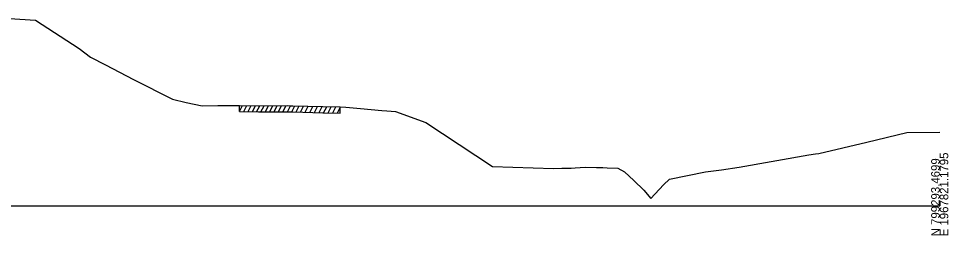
# Model space of a CAD drawing. Extents: x 1017 to 19997, y -1947 to 50737.
# Drawn here: x 14898.2 to 15202.8, y 17490.3 to 17561.4 of the extents above; entities that cross this region are included whole.
import ezdxf

# ---------------------------------------------------------------- set-up
doc = ezdxf.new("R2010")
doc.units = 0
for name, color, linetype in [('RD_GPK_XS_Cell', 7, 'Continuous'), ('RD_XS_ExGround', 7, 'Continuous'), ('RD_XS_ExPaveRet', 7, 'Continuous')]:
    doc.layers.add(name, color=color, linetype=linetype)

msp = doc.modelspace()

# ---------------------------------------------------------------- linework, layer by layer
at = {"layer": 'RD_GPK_XS_Cell'}
msp.add_line((14600, 17500), (15200, 17500), dxfattribs=at)
at = {"layer": 'RD_XS_ExGround'}
msp.add_lwpolyline([(14895.28, 17561.42), (14903.82, 17560.85), (14918.08, 17551.6), (14921.82, 17548.76), (14926.77, 17546.24), (14935.91, 17541.47), (14948.71, 17534.97), (14953.18, 17533.95), (14958.33, 17532.78), (14963.52, 17532.9), (14966.05, 17532.95), (14970.57, 17532.95), (14976.81, 17532.86), (14986.43, 17532.89), (14987.18, 17532.85), (14988.1, 17532.83), (14997.96, 17532.54), (15003.63, 17532.45), (15005.45, 17532.33), (15010.25, 17531.89), (15017.25, 17531.29), (15018.93, 17531.13), (15021.68, 17530.94), (15031.6, 17527.35), (15053.54, 17512.89), (15073.52, 17512.29), (15076.24, 17512.36), (15078.16, 17512.35), (15079.29, 17512.39), (15080.53, 17512.51), (15083.9, 17512.69), (15087.59, 17512.53), (15089.63, 17512.56), (15091.05, 17512.51), (15094.6, 17512.36), (15096.75, 17511.19), (15099.77, 17508.35), (15103.08, 17505.11), (15105.39, 17502.42), (15109.55, 17506.91), (15111.45, 17508.81), (15123.32, 17511.16), (15128.47, 17511.85), (15134.28, 17512.68), (15157.08, 17516.75), (15159.28, 17517.05), (15160.34, 17517.17), (15176.11, 17520.94), (15189.2, 17524.09), (15200, 17524.17)], dxfattribs=at)
at = {"layer": 'RD_XS_ExPaveRet'}
for p, q in [((14970.57, 17530.95), (14970.57, 17532.95)), ((14970.57, 17530.95), (14971.57, 17532.94)), ((14971.99, 17530.93), (14972.98, 17532.92)), ((14973.4, 17530.91), (14974.4, 17532.89)), ((14974.82, 17530.89), (14975.81, 17532.87)), ((14976.23, 17530.87), (14977.23, 17532.86)), ((14977.65, 17530.86), (14978.65, 17532.86)), ((14979.09, 17530.86), (14980.09, 17532.87)), ((14980.53, 17530.87), (14981.53, 17532.87)), ((14981.98, 17530.87), (14982.98, 17532.88)), ((14983.42, 17530.88), (14984.42, 17532.88)), ((14984.86, 17530.88), (14985.87, 17532.89)), ((14986.31, 17530.89), (14987.29, 17532.85)), ((14987.73, 17530.84), (14988.71, 17532.81)), ((14989.15, 17530.8), (14990.14, 17532.77)), ((14990.65, 17530.76), (14991.63, 17532.73)), ((14992.15, 17530.71), (14993.14, 17532.68)), ((14993.66, 17530.67), (14994.65, 17532.64)), ((14995.17, 17530.62), (14996.15, 17532.59)), ((14996.67, 17530.58), (14997.66, 17532.55)), ((14998.18, 17530.54), (14999.17, 17532.52)), ((14999.7, 17530.51), (15000.69, 17532.5)), ((15001.21, 17530.49), (15002.2, 17532.47)), ((15002.74, 17530.46), (15003.63, 17532.26)), ((15003.63, 17530.45), (15003.63, 17532.45))]:
    msp.add_line(p, q, dxfattribs=at)
msp.add_lwpolyline([(14970.57, 17530.95), (14976.81, 17530.86), (14986.43, 17530.89), (14987.18, 17530.85), (14988.1, 17530.83), (14997.96, 17530.54), (15003.63, 17530.45)], dxfattribs=at)

# ---------------------------------------------------------------- texts
at = {"layer": 'RD_GPK_XS_Cell'}
for s, p in [('E 1967821.1795', (15202.8, 17490)), ('N 799293.4699', (15200, 17490))]:
    msp.add_text(s, height=2.8, rotation=90, dxfattribs=at).set_placement(p)

doc.saveas('drawing.dxf')
